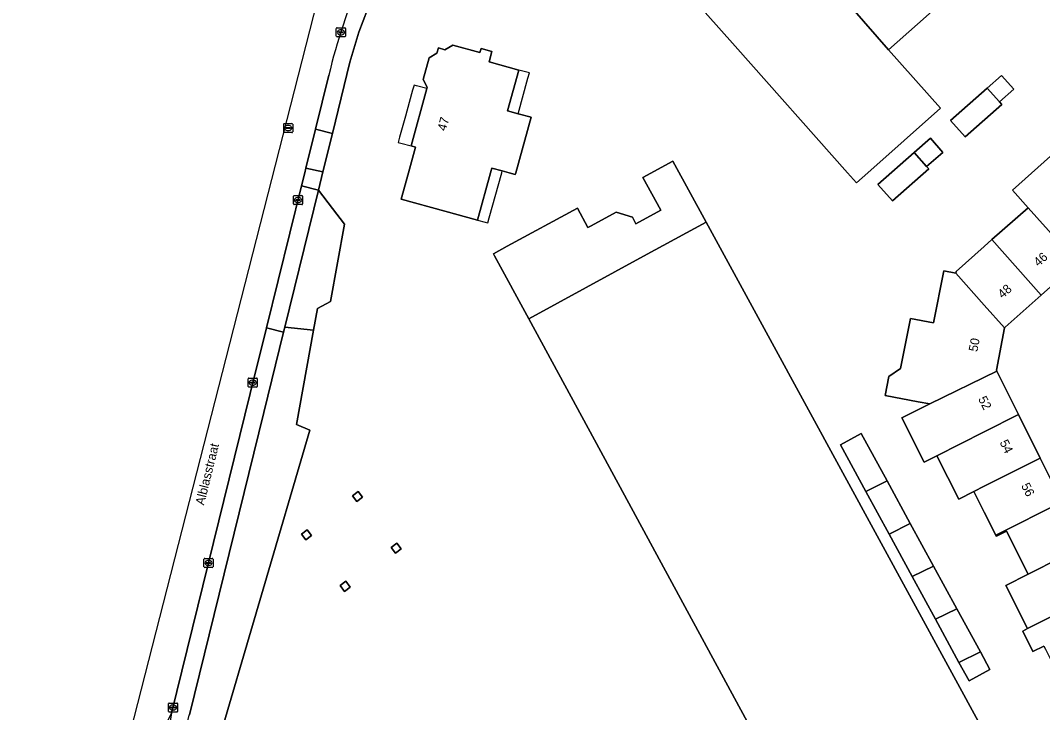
# Model space of a CAD drawing. Extents: x 157320 to 158835, y 386650 to 388491.
# Drawn here: x 157393.1 to 157506.5, y 387690.1 to 387766.9 of the extents above; entities that cross this region are included whole.
import ezdxf

# ---------------------------------------------------------------- set-up
doc = ezdxf.new("R2010")
doc.units = 0
for name, color, linetype in [('IMGEO_Erf', 7, 'Continuous'), ('IMGEO_Groenvoorziening', 7, 'Continuous'), ('IMGEO_Hoogspanningsmast', 7, 'Continuous'), ('IMGEO_Kolk', 7, 'Continuous'), ('IMGEO_Openbare_ruimte_label', 7, 'Continuous'), ('IMGEO_Pand', 7, 'Continuous'), ('IMGEO_Pand_nummerreeks', 7, 'Continuous'), ('IMGEO_Pand_overbouw', 7, 'Continuous'), ('IMGEO_Rijbaan_lokaal_open', 7, 'Continuous'), ('IMGEO_Rioolput', 7, 'Continuous'), ('IMGEO_Voetpad_open', 7, 'Continuous')]:
    doc.layers.add(name, color=color, linetype=linetype)

msp = doc.modelspace()

# ---------------------------------------------------------------- linework, layer by layer
at = {"layer": 'IMGEO_Erf'}
for points in [[(157484.81, 387750), (157472.36, 387764.04), (157469.04, 387767.79), (157478.53, 387776.1), (157478.11, 387776.6), (157484.46, 387782.18), (157482.38, 387784.55), (157482.51, 387786.48), (157487.43, 387790.8), (157490.74, 387787.05), (157492.39, 387785.2), (157490.69, 387783.78), (157498.15, 387775.38), (157500.1, 387773.19), (157492.6, 387766.51), (157489.39, 387763.66), (157495.15, 387757.16), (157487.08, 387750), (157485.81, 387748.88)], [(157435.32, 387747.08), (157436.12, 387750), (157436.91, 387752.85), (157436.43, 387752.98), (157438.17, 387759.35), (157438.21, 387759.5), (157437.74, 387760.34), (157438.41, 387762.76), (157439.27, 387763.27), (157439.44, 387763.86), (157440.17, 387763.66), (157441.03, 387764.15), (157444.04, 387763.34), (157444.19, 387763.79), (157445.38, 387763.46), (157445.06, 387762.32), (157448.37, 387761.4), (157447.12, 387756.88), (157448.29, 387756.56), (157449.73, 387756.16), (157448.02, 387750), (157447.97, 387749.81), (157447.29, 387750), (157446.53, 387750.21), (157445.37, 387750.53), (157445.23, 387750), (157443.77, 387744.75), (157440.14, 387745.75)], [(157501.69, 387757.87), (157501.94, 387757.59), (157497.87, 387754), (157496.26, 387755.82), (157500.33, 387759.4), (157501.91, 387760.79), (157503.26, 387759.28)], [(157488.19, 387748.71), (157492.21, 387752.25), (157494.03, 387753.85), (157495.41, 387752.27), (157493.6, 387750.69), (157493.83, 387750.44), (157489.8, 387746.89)], [(157484.03, 387719.81), (157486.34, 387721.07), (157489.21, 387715.81), (157491.79, 387711.08), (157494.37, 387706.36), (157496.96, 387701.6), (157499.56, 387696.84), (157500.62, 387694.89), (157498.31, 387693.62), (157497.19, 387695.67), (157494.59, 387700.45), (157492, 387705.19), (157489.44, 387709.89), (157486.86, 387714.62)], [(157430.4, 387713.52), (157429.92, 387714.16), (157430.56, 387714.64), (157431.04, 387713.99)], [(157424.74, 387709.27), (157424.26, 387709.91), (157424.9, 387710.39), (157425.38, 387709.75)], [(157434.69, 387707.79), (157434.21, 387708.43), (157434.85, 387708.91), (157435.33, 387708.27)], [(157429.02, 387703.55), (157428.55, 387704.19), (157429.18, 387704.67), (157429.67, 387704.03)]]:
    msp.add_lwpolyline(points, close=True, dxfattribs=at)
for points in [[(157432.05, 387769.4), (157430.62, 387765.6), (157429.63, 387762.26), (157427.69, 387754.37), (157426.64, 387750.09), (157426.14, 387748.09), (157427.7, 387746.05), (157429.04, 387744.29), (157427.49, 387735.73), (157426.02, 387734.93), (157425.58, 387732.53), (157423.71, 387722.07), (157425.18, 387721.43), (157414.45, 387684.9)], [(157506.61, 387697.47), (157505.4, 387696.86), (157504.26, 387699.13), (157504.8, 387699.41), (157502.4, 387704.2), (157504.85, 387705.44), (157502.46, 387710.22), (157501.34, 387709.66), (157501.29, 387709.77), (157500, 387712.33), (157498.84, 387714.64), (157497.16, 387713.79), (157494.74, 387718.6), (157493.33, 387717.89), (157490.86, 387722.79), (157493.95, 387724.35), (157492.66, 387724.57), (157489, 387725.29), (157489.41, 387727.4), (157490.72, 387728.29), (157491.8, 387733.84), (157494.37, 387733.34), (157495.5, 387739.11), (157496.86, 387738.85), (157496.89, 387739.05), (157500, 387741.82), (157500.85, 387742.58), (157504.85, 387746.13), (157503.13, 387748.07), (157507.36, 387751.83)], [(157510.89, 387644.49), (157504.24, 387656.7), (157500, 387654.39), (157499.58, 387654.16), (157480.9, 387688.44), (157475.61, 387685.56), (157456.75, 387720.36), (157449.47, 387733.79), (157445.66, 387740.79), (157445.55, 387741), (157447.08, 387741.84), (157454.86, 387746.07), (157456.03, 387743.92), (157456.39, 387744.12), (157459.16, 387745.62), (157460.96, 387745.08), (157461.36, 387744.34), (157464.11, 387745.84), (157462.13, 387749.47), (157465.46, 387751.28), (157469.16, 387744.51), (157476.25, 387731.5), (157500, 387687.91), (157507.45, 387674.32)], [(157510.34, 387740.01), (157506.31, 387736.43), (157502.33, 387732.88), (157502.23, 387732.8), (157501.36, 387728.08), (157501.4, 387727.99), (157503.8, 387723.17), (157506.21, 387718.33), (157508.56, 387713.61)]]:
    msp.add_lwpolyline(points, dxfattribs=at)
at = {"layer": 'IMGEO_Groenvoorziening'}
for points in [[(157425.58, 387732.53), (157422.4, 387732.87), (157422.26, 387732.3), (157420.07, 387723.39), (157411.82, 387689.83)], [(157413.38, 387682.72), (157435.32, 387661.45), (157435.46, 387661.6), (157429.84, 387667.78), (157414.45, 387684.9), (157425.18, 387721.43), (157423.71, 387722.07), (157425.58, 387732.53)]]:
    msp.add_lwpolyline(points, dxfattribs=at)
at = {"layer": 'IMGEO_Hoogspanningsmast'}
for points in [[(157429.92, 387714.16), (157430.4, 387713.52), (157431.04, 387713.99), (157430.56, 387714.64)], [(157424.26, 387709.91), (157424.74, 387709.27), (157425.38, 387709.75), (157424.9, 387710.39)], [(157434.85, 387708.91), (157434.21, 387708.43), (157434.69, 387707.79), (157435.33, 387708.27)], [(157428.55, 387704.19), (157429.02, 387703.55), (157429.67, 387704.03), (157429.18, 387704.67)]]:
    msp.add_lwpolyline(points, close=True, dxfattribs=at)
at = {"layer": 'IMGEO_Kolk'}
for p, q in [((157428.12, 387765.17), (157428.12, 387766.02)), ((157428.2, 387766.09), (157429.05, 387766.09)), ((157428.38, 387765.59), (157428.38, 387765.6)), ((157428.82, 387765.55), (157428.42, 387765.55)), ((157428.43, 387765.64), (157428.82, 387765.64)), ((157428.61, 387765.87), (157428.64, 387765.87)), ((157428.87, 387765.6), (157428.87, 387765.59)), ((157429.13, 387766.02), (157429.13, 387765.17)), ((157429.05, 387765.09), (157428.2, 387765.09)), ((157428.63, 387765.31), (157428.61, 387765.31)), ((157423.38, 387746.55), (157423.38, 387747.4)), ((157423.45, 387747.48), (157424.31, 387747.48)), ((157423.87, 387747.25), (157423.89, 387747.25)), ((157424.38, 387747.4), (157424.38, 387746.55)), ((157424.31, 387746.47), (157423.45, 387746.47)), ((157423.64, 387746.97), (157423.64, 387746.98)), ((157423.68, 387747.02), (157424.08, 387747.02)), ((157424.08, 387746.93), (157423.68, 387746.93)), ((157423.89, 387746.7), (157423.86, 387746.7)), ((157424.12, 387746.98), (157424.12, 387746.97)), ((157418.35, 387726.29), (157418.35, 387727.14)), ((157418.43, 387727.21), (157419.28, 387727.21)), ((157418.84, 387726.99), (157418.87, 387726.99)), ((157419.35, 387727.14), (157419.35, 387726.29)), ((157419.28, 387726.21), (157418.43, 387726.21)), ((157418.61, 387726.71), (157418.61, 387726.72)), ((157418.65, 387726.76), (157419.05, 387726.76)), ((157419.05, 387726.67), (157418.65, 387726.67)), ((157418.86, 387726.43), (157418.84, 387726.43)), ((157419.1, 387726.72), (157419.1, 387726.71)), ((157413.44, 387706.28), (157413.44, 387707.13)), ((157413.51, 387707.21), (157414.37, 387707.21)), ((157413.7, 387706.7), (157413.7, 387706.71)), ((157413.74, 387706.75), (157414.14, 387706.75)), ((157414.14, 387706.66), (157413.74, 387706.66)), ((157413.95, 387706.43), (157413.92, 387706.43)), ((157413.93, 387706.99), (157413.95, 387706.99)), ((157414.18, 387706.71), (157414.18, 387706.7)), ((157414.44, 387707.13), (157414.44, 387706.28)), ((157414.37, 387706.21), (157413.51, 387706.21)), ((157409.5, 387690.23), (157409.5, 387691.09)), ((157409.58, 387691.16), (157410.43, 387691.16)), ((157409.76, 387690.65), (157409.76, 387690.67)), ((157409.8, 387690.7), (157410.2, 387690.7)), ((157410.2, 387690.62), (157409.8, 387690.62)), ((157409.99, 387690.94), (157410.01, 387690.94)), ((157410.24, 387690.67), (157410.24, 387690.65)), ((157410.5, 387691.09), (157410.5, 387690.23)), ((157410.43, 387690.16), (157409.58, 387690.16)), ((157410.01, 387690.38), (157409.99, 387690.38))]:
    msp.add_line(p, q, dxfattribs=at)
for points in [[(157428.12, 387765.17), (157428.12, 387766.02)], [(157428.2, 387766.09), (157429.05, 387766.09)], [(157429.13, 387766.02), (157429.13, 387765.17)], [(157429.05, 387765.09), (157428.2, 387765.09)], [(157423.38, 387746.55), (157423.38, 387747.4)], [(157423.45, 387747.48), (157424.31, 387747.48)], [(157424.38, 387747.4), (157424.38, 387746.55)], [(157424.31, 387746.47), (157423.45, 387746.47)], [(157418.35, 387726.29), (157418.35, 387727.14)], [(157418.43, 387727.21), (157419.28, 387727.21)], [(157419.35, 387727.14), (157419.35, 387726.29)], [(157419.28, 387726.21), (157418.43, 387726.21)], [(157413.44, 387706.28), (157413.44, 387707.13)], [(157413.51, 387707.21), (157414.37, 387707.21)], [(157414.44, 387707.13), (157414.44, 387706.28)], [(157414.37, 387706.21), (157413.51, 387706.21)], [(157409.5, 387690.23), (157409.5, 387691.09)], [(157409.58, 387691.16), (157410.43, 387691.16)], [(157410.5, 387691.09), (157410.5, 387690.23)], [(157410.43, 387690.16), (157409.58, 387690.16)]]:
    msp.add_lwpolyline(points, dxfattribs=at)
for centre, radius, start, end in [((157428.2, 387766.02), 0.0765, 91.552, 178.448), ((157428.2, 387766.02), 0.0765, 91.552, 178.448), ((157428.42, 387765.6), 0.0403, 85.8775, 175.7526), ((157428.42, 387765.59), 0.0366, 178.938, 274.7102), ((157428.83, 387765.6), 0.0386, 1.7309, 96.639), ((157428.82, 387765.59), 0.043, 264.8664, 352.4533), ((157429.05, 387766.02), 0.0765, 1.552, 88.448), ((157429.05, 387766.02), 0.0765, 1.552, 88.448), ((157428.2, 387765.17), 0.0765, 181.552, 268.448), ((157428.2, 387765.17), 0.0765, 181.552, 268.448), ((157429.05, 387765.17), 0.0765, 271.552, 358.448), ((157429.05, 387765.17), 0.0765, 271.552, 358.448), ((157423.46, 387747.4), 0.0765, 91.552, 178.448), ((157423.46, 387747.4), 0.0765, 91.552, 178.448), ((157424.3, 387747.4), 0.0765, 1.552, 88.448), ((157424.3, 387747.4), 0.0765, 1.552, 88.448), ((157423.46, 387746.55), 0.0765, 181.552, 268.448), ((157423.46, 387746.55), 0.0765, 181.552, 268.448), ((157423.68, 387746.98), 0.0403, 85.8775, 175.7526), ((157423.67, 387746.97), 0.0366, 178.938, 274.7102), ((157424.08, 387746.98), 0.0386, 1.7309, 96.639), ((157424.08, 387746.97), 0.043, 264.8664, 352.4533), ((157424.3, 387746.55), 0.0765, 271.552, 358.448), ((157424.3, 387746.55), 0.0765, 271.552, 358.448), ((157418.43, 387727.14), 0.0765, 91.552, 178.448), ((157418.43, 387727.14), 0.0765, 91.552, 178.448), ((157419.28, 387727.14), 0.0765, 1.552, 88.448), ((157419.28, 387727.14), 0.0765, 1.552, 88.448), ((157418.43, 387726.29), 0.0765, 181.552, 268.448), ((157418.43, 387726.29), 0.0765, 181.552, 268.448), ((157418.65, 387726.72), 0.0403, 85.8775, 175.7526), ((157418.65, 387726.71), 0.0366, 178.938, 274.7102), ((157419.06, 387726.72), 0.0386, 1.7309, 96.639), ((157419.05, 387726.71), 0.043, 264.8664, 352.4533), ((157419.28, 387726.29), 0.0765, 271.552, 358.448), ((157419.28, 387726.29), 0.0765, 271.552, 358.448), ((157413.52, 387707.13), 0.0765, 91.552, 178.448), ((157413.52, 387707.13), 0.0765, 91.552, 178.448), ((157413.74, 387706.71), 0.0403, 85.8775, 175.7526), ((157413.73, 387706.7), 0.0366, 178.938, 274.7102), ((157414.14, 387706.71), 0.0386, 1.7309, 96.639), ((157414.14, 387706.71), 0.043, 264.8664, 352.4533), ((157414.36, 387707.13), 0.0765, 1.552, 88.448), ((157414.36, 387707.13), 0.0765, 1.552, 88.448), ((157413.52, 387706.28), 0.0765, 181.552, 268.448), ((157413.52, 387706.28), 0.0765, 181.552, 268.448), ((157414.36, 387706.28), 0.0765, 271.552, 358.448), ((157414.36, 387706.28), 0.0765, 271.552, 358.448), ((157409.58, 387691.08), 0.0765, 91.552, 178.448), ((157409.58, 387691.08), 0.0765, 91.552, 178.448), ((157409.8, 387690.66), 0.0403, 85.8775, 175.7526), ((157409.8, 387690.65), 0.0366, 178.938, 274.7102), ((157410.21, 387690.66), 0.0386, 1.7309, 96.639), ((157410.2, 387690.66), 0.043, 264.8664, 352.4533), ((157410.43, 387691.08), 0.0765, 1.552, 88.448), ((157410.43, 387691.08), 0.0765, 1.552, 88.448), ((157409.58, 387690.24), 0.0765, 181.552, 268.448), ((157409.58, 387690.24), 0.0765, 181.552, 268.448), ((157410.43, 387690.24), 0.0765, 271.552, 358.448), ((157410.43, 387690.24), 0.0765, 271.552, 358.448)]:
    msp.add_arc(centre, radius, start, end, dxfattribs=at)
for centre, major_axis, ratio, start_param, end_param in [((157428.61, 387765.59), (-0.387, 0.002), 0.722429, 4.712389, 7.853982), ((157428.64, 387765.59), (-0.39, 0.002), 0.717154, 1.570796, 4.712389), ((157423.87, 387746.97), (-0.387, 0.002), 0.722429, 4.712389, 7.853982), ((157423.89, 387746.97), (-0.39, 0.002), 0.717154, 1.570796, 4.712389), ((157418.84, 387726.71), (-0.387, 0.002), 0.722429, 4.712389, 7.853982), ((157418.86, 387726.71), (-0.39, 0.002), 0.717154, 1.570796, 4.712389), ((157413.93, 387706.71), (-0.387, 0.002), 0.722429, 4.712389, 7.853982), ((157413.95, 387706.71), (-0.39, 0.002), 0.717154, 1.570796, 4.712389), ((157409.99, 387690.66), (-0.387, 0.002), 0.722429, 4.712389, 7.853982), ((157410.01, 387690.66), (-0.39, 0.002), 0.717154, 1.570796, 4.712389)]:
    msp.add_ellipse(centre, major_axis=major_axis, ratio=ratio, start_param=start_param, end_param=end_param, dxfattribs=at)
at = {"layer": 'IMGEO_Pand'}
for points in [[(157490.69, 387783.78), (157492.39, 387785.2), (157490.74, 387787.05), (157487.43, 387790.8), (157482.51, 387786.48), (157482.38, 387784.55), (157484.46, 387782.18), (157478.11, 387776.6), (157478.53, 387776.1), (157489.39, 387763.66), (157492.6, 387766.51), (157500.1, 387773.19), (157498.15, 387775.38)], [(157478.53, 387776.1), (157469.04, 387767.79), (157472.36, 387764.04), (157484.81, 387750), (157485.81, 387748.88), (157487.08, 387750), (157495.15, 387757.16), (157489.39, 387763.66)], [(157436.91, 387752.85), (157436.12, 387750), (157435.32, 387747.08), (157440.14, 387745.75), (157443.77, 387744.75), (157445.23, 387750), (157445.37, 387750.53), (157446.53, 387750.21), (157447.29, 387750), (157447.97, 387749.81), (157448.02, 387750), (157449.73, 387756.16), (157448.29, 387756.56), (157447.12, 387756.88), (157448.37, 387761.4), (157445.06, 387762.32), (157445.38, 387763.46), (157444.19, 387763.79), (157444.04, 387763.34), (157441.03, 387764.15), (157440.17, 387763.66), (157439.44, 387763.86), (157439.27, 387763.27), (157438.41, 387762.76), (157437.74, 387760.34), (157438.21, 387759.5), (157438.17, 387759.35), (157436.43, 387752.98)], [(157500.33, 387759.4), (157501.69, 387757.87), (157503.26, 387759.28), (157501.91, 387760.79)], [(157501.94, 387757.59), (157501.69, 387757.87), (157500.33, 387759.4), (157496.26, 387755.82), (157497.87, 387754)], [(157492.21, 387752.25), (157493.6, 387750.69), (157495.41, 387752.27), (157494.03, 387753.85)], [(157493.83, 387750.44), (157493.6, 387750.69), (157492.21, 387752.25), (157488.19, 387748.71), (157489.8, 387746.89)], [(157508.94, 387749.77), (157509.08, 387749.9), (157507.68, 387751.46), (157507.36, 387751.83), (157503.13, 387748.07), (157504.85, 387746.13), (157510.34, 387740.01), (157514.29, 387743.53), (157514.41, 387743.63)], [(157469.16, 387744.51), (157465.46, 387751.28), (157462.13, 387749.47), (157464.11, 387745.84), (157461.36, 387744.34), (157460.96, 387745.08), (157459.16, 387745.62), (157456.39, 387744.12), (157456.03, 387743.92), (157454.86, 387746.07), (157447.08, 387741.84), (157445.55, 387741), (157445.66, 387740.79), (157449.47, 387733.79), (157462.21, 387740.73)], [(157510.34, 387740.01), (157504.85, 387746.13), (157500.85, 387742.58), (157506.31, 387736.43)], [(157476.25, 387731.5), (157469.16, 387744.51), (157462.21, 387740.73), (157449.47, 387733.79), (157456.75, 387720.36), (157475.61, 387685.56), (157480.9, 387688.44), (157499.58, 387654.16), (157500, 387654.39), (157504.24, 387656.7), (157510.89, 387644.49), (157513.25, 387640.17), (157517.58, 387642.53), (157518.51, 387640.84), (157523.91, 387643.78), (157511.89, 387665.84), (157513.85, 387666.9), (157511.93, 387670.42), (157510.12, 387669.43), (157508.79, 387671.87), (157507.45, 387674.32), (157500, 387687.91)], [(157500.85, 387742.58), (157500, 387741.82), (157496.89, 387739.05), (157496.86, 387738.85), (157500, 387735.31), (157502.23, 387732.8), (157502.33, 387732.88), (157506.31, 387736.43)], [(157495.5, 387739.11), (157494.37, 387733.34), (157491.8, 387733.84), (157490.72, 387728.29), (157489.41, 387727.4), (157489, 387725.29), (157492.66, 387724.57), (157493.95, 387724.35), (157501.4, 387727.99), (157501.36, 387728.08), (157502.23, 387732.8), (157500, 387735.31), (157496.86, 387738.85)], [(157503.8, 387723.17), (157501.4, 387727.99), (157493.95, 387724.35), (157490.86, 387722.79), (157493.33, 387717.89), (157494.74, 387718.6), (157500, 387721.25)], [(157506.21, 387718.33), (157503.8, 387723.17), (157500, 387721.25), (157494.74, 387718.6), (157497.16, 387713.79), (157498.84, 387714.64), (157500, 387715.22)], [(157486.86, 387714.62), (157489.21, 387715.81), (157486.34, 387721.07), (157484.03, 387719.81)], [(157506.21, 387718.33), (157500, 387715.22), (157498.84, 387714.64), (157500, 387712.33), (157501.29, 387709.77), (157508.63, 387713.47), (157508.56, 387713.61)], [(157486.86, 387714.62), (157489.44, 387709.89), (157491.79, 387711.08), (157489.21, 387715.81)], [(157509.73, 387714.02), (157508.63, 387713.47), (157501.29, 387709.77), (157501.34, 387709.66), (157502.46, 387710.22), (157504.85, 387705.44), (157512.17, 387709.16)], [(157492, 387705.19), (157494.37, 387706.36), (157491.79, 387711.08), (157489.44, 387709.89)], [(157512.17, 387709.16), (157504.85, 387705.44), (157502.4, 387704.2), (157504.8, 387699.41), (157507.25, 387700.64), (157514.58, 387704.35)], [(157496.96, 387701.6), (157494.37, 387706.36), (157492, 387705.19), (157494.59, 387700.45)], [(157517.01, 387699.48), (157514.58, 387704.35), (157507.25, 387700.64), (157504.8, 387699.41), (157504.26, 387699.13), (157505.4, 387696.86), (157506.61, 387697.47), (157506.77, 387697.14), (157507.89, 387694.91)], [(157499.56, 387696.84), (157496.96, 387701.6), (157494.59, 387700.45), (157497.19, 387695.67)], [(157500.62, 387694.89), (157499.56, 387696.84), (157497.19, 387695.67), (157498.31, 387693.62)]]:
    msp.add_lwpolyline(points, close=True, dxfattribs=at)
at = {"layer": 'IMGEO_Pand_overbouw'}
for points in [[(157448.29, 387756.56), (157449.38, 387760.5), (157449.54, 387761.08), (157449.25, 387761.16), (157448.37, 387761.4), (157447.12, 387756.88)], [(157438.17, 387759.35), (157437.03, 387759.66), (157436.74, 387759.74), (157436.58, 387759.16), (157435.94, 387756.84), (157435.78, 387756.27), (157435.14, 387753.95), (157434.99, 387753.38), (157435.28, 387753.3), (157436.43, 387752.98)], [(157443.77, 387744.75), (157444.64, 387744.51), (157444.93, 387744.43), (157445.09, 387745.01), (157446.47, 387750), (157446.53, 387750.21), (157445.37, 387750.53), (157445.23, 387750)]]:
    msp.add_lwpolyline(points, close=True, dxfattribs=at)
at = {"layer": 'IMGEO_Rijbaan_lokaal_open'}
for points in [[(157517.57, 387840.26), (157519.14, 387841.29), (157522.39, 387843.67), (157535.74, 387853.47), (157537.07, 387854.49), (157546.15, 387861.52), (157543.93, 387864.19), (157522.84, 387847.69), (157443.62, 387799.36), (157428.09, 387777.36), (157415.85, 387729.44), (157404.02, 387683.17), (157393.08, 387676.28)], [(157399.3, 387674.81), (157405.65, 387681.35), (157409.85, 387690.04), (157418.58, 387725.52), (157420.38, 387732.8), (157424.26, 387748.57), (157424.61, 387750), (157424.75, 387750.53), (157425.81, 387754.84), (157427.28, 387760.83)]]:
    msp.add_lwpolyline(points, dxfattribs=at)
msp.add_arc((157492.46, 387745.33), 66.99, 146.8622, 166.6228, dxfattribs=at)
at = {"layer": 'IMGEO_Rioolput'}
for p, q in [((157422.28, 387754.54), (157422.28, 387755.4)), ((157422.35, 387755.47), (157423.2, 387755.47)), ((157422.76, 387755.25), (157422.79, 387755.25)), ((157423.28, 387755.4), (157423.28, 387754.54)), ((157423.2, 387754.47), (157422.35, 387754.47)), ((157422.53, 387754.96), (157422.53, 387754.98)), ((157422.97, 387754.93), (157422.57, 387754.93)), ((157422.58, 387755.01), (157422.97, 387755.01)), ((157422.79, 387754.69), (157422.76, 387754.69)), ((157423.02, 387754.98), (157423.02, 387754.96))]:
    msp.add_line(p, q, dxfattribs=at)
for points in [[(157422.28, 387754.54), (157422.28, 387755.4)], [(157422.35, 387755.47), (157423.2, 387755.47)], [(157423.28, 387755.4), (157423.28, 387754.54)], [(157423.2, 387754.47), (157422.35, 387754.47)]]:
    msp.add_lwpolyline(points, dxfattribs=at)
for centre, radius, start, end in [((157422.35, 387755.39), 0.0765, 91.552, 178.448), ((157422.35, 387755.39), 0.0765, 91.552, 178.448), ((157423.2, 387755.39), 0.0765, 1.552, 88.448), ((157423.2, 387755.39), 0.0765, 1.552, 88.448), ((157422.35, 387754.54), 0.0765, 181.552, 268.448), ((157422.35, 387754.54), 0.0765, 181.552, 268.448), ((157422.57, 387754.97), 0.0403, 85.8775, 175.7526), ((157422.57, 387754.96), 0.0366, 178.938, 274.7102), ((157422.98, 387754.97), 0.0386, 1.7309, 96.639), ((157422.98, 387754.97), 0.043, 264.8664, 352.4533), ((157423.2, 387754.54), 0.0765, 271.552, 358.448), ((157423.2, 387754.54), 0.0765, 271.552, 358.448)]:
    msp.add_arc(centre, radius, start, end, dxfattribs=at)
for centre, major_axis, ratio, start_param, end_param in [((157422.76, 387754.97), (-0.387, 0.002), 0.722429, 4.712389, 7.853982), ((157422.79, 387754.97), (-0.39, 0.002), 0.717154, 1.570796, 4.712389)]:
    msp.add_ellipse(centre, major_axis=major_axis, ratio=ratio, start_param=start_param, end_param=end_param, dxfattribs=at)
at = {"layer": 'IMGEO_Voetpad_open'}
msp.add_lwpolyline([(157427.28, 387760.83), (157425.81, 387754.84), (157427.69, 387754.37), (157429.63, 387762.26), (157430.62, 387765.6), (157432.05, 387769.4), (157432.58, 387770.8), (157435.01, 387775.81), (157438.65, 387781.82)], dxfattribs=at)
for points in [[(157427.69, 387754.37), (157425.81, 387754.84), (157424.75, 387750.53), (157426.64, 387750.09)], [(157426.64, 387750.09), (157424.75, 387750.53), (157424.61, 387750), (157424.26, 387748.57), (157426.14, 387748.09)], [(157426.14, 387748.09), (157424.26, 387748.57), (157420.38, 387732.8), (157422.26, 387732.3), (157422.4, 387732.87)], [(157426.14, 387748.09), (157422.4, 387732.87), (157425.58, 387732.53), (157426.02, 387734.93), (157427.49, 387735.73), (157429.04, 387744.29), (157427.7, 387746.05)], [(157420.07, 387723.39), (157422.26, 387732.3), (157420.38, 387732.8), (157418.58, 387725.52), (157409.85, 387690.04), (157409.68, 387689.17), (157409.58, 387688.29), (157409.57, 387687.41), (157409.63, 387686.52), (157409.77, 387685.65), (157409.99, 387684.79), (157410.29, 387683.96), (157410.35, 387683.83), (157411.8, 387689.81), (157411.82, 387689.83)]]:
    msp.add_lwpolyline(points, close=True, dxfattribs=at)
msp.add_arc((157492.46, 387745.33), 66.99, 146.8622, 166.6228, dxfattribs=at)

# ---------------------------------------------------------------- texts
at = {"layer": 'IMGEO_Openbare_ruimte_label'}
msp.add_text('Alblasstraat', height=1, rotation=76.1166, dxfattribs=at).set_placement((157413.44, 387713.05))
at = {"layer": 'IMGEO_Pand_nummerreeks'}
for s, rotation, p in [('47', 74.708, (157440.27, 387754.58)), ('46', 41.6686, (157506.01, 387739.53)), ('48', 41.6712, (157502.03, 387735.99)), ('50', 79.3088, (157499.23, 387730.09)), ('52', 296.9632, (157499.29, 387724.91)), ('54', 296.4647, (157501.68, 387720.08)), ('56', 296.4647, (157504.06, 387715.29))]:
    msp.add_text(s, height=1, rotation=rotation, dxfattribs=at).set_placement(p)

doc.saveas('drawing.dxf')
